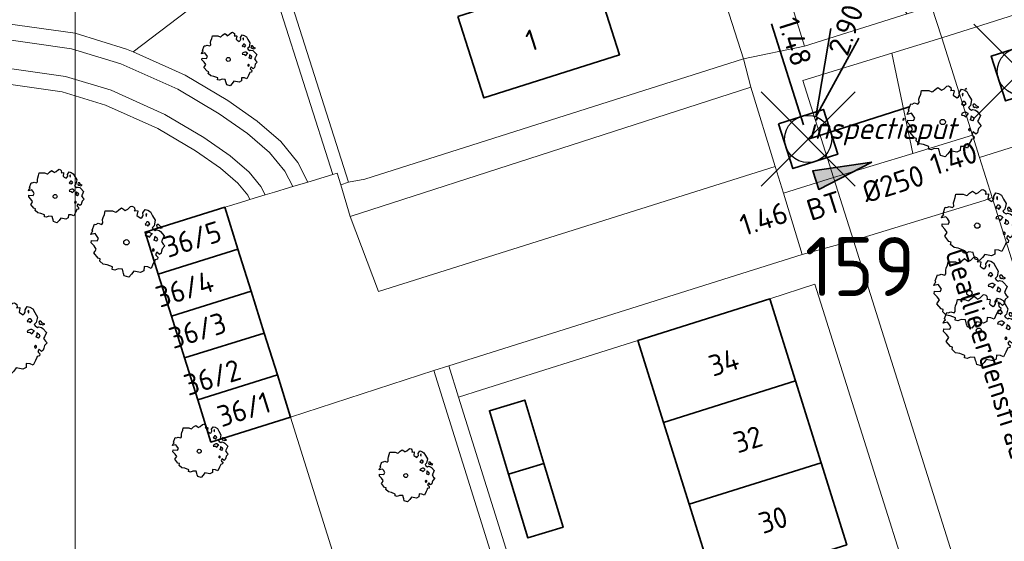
# Model space of a CAD drawing. Header units: metres. Extents: x 152391 to 157968, y 462336 to 467280.
# Tile 646 of 656: x 156661 to 156724, y 464777 to 464810. Entities that reach past the tile are written whole.
import ezdxf
from ezdxf.enums import TextEntityAlignment as Align

# ---------------------------------------------------------------- set-up
doc = ezdxf.new("R2010")
doc.units = ezdxf.units.M
doc.header["$LTSCALE"] = 0.75
doc.header["$PDMODE"] = 3
doc.header["$PDSIZE"] = 3
doc.linetypes.add('RI-VWA_BETON', pattern=[19, 9, -5, 0, -5])
doc.layers.get('0').update_dxf_attribs({"lineweight": 25})
doc.layers.get('defpoints').update_dxf_attribs({"lineweight": 25})
for name, color, linetype, lineweight in [('B-GV-GR-BOOM-S', 252, 'Continuous', 25), ('B-WE-GR-BEPLANTING_CULTUUR_BODEMBEDEKKER-GV', 251, 'Continuous', 18), ('B-WE-GR-BEPLANTING_CULTUUR_BOSPLANTSOEN-GV', 251, 'Continuous', 18), ('B-WE-GR-GROENVOORZIENING-GV', 251, 'Continuous', 18), ('B-WE-GR-HAAG-GV', 251, 'Continuous', 13), ('B-WE-OG-BEBOUWING-GV', 6, 'Continuous', 35), ('B-WE-OG-BEBOUWING-T18', 1, 'Continuous', 18), ('B-WE-OG-TERREIN_CULTUURSCHEIDING-GV', 251, 'Continuous', 18), ('B-WE-OG-TOPOGRAFIE-T18', 1, 'Continuous', 18), ('B-WE-VH-VERHARDING_BETONSTRAATSTEEN-GV', 251, 'Continuous', 18), ('B-WE-VH-VERHARDING_HALFVERHARDING_GRIND-GV', 251, 'Continuous', 18), ('B-WE-VH-VERHARDING_TEGEL-GV', 251, 'Continuous', 18), ('N-OI-RI-T50', 130, 'Continuous', 50), ('N-OI-RI-VWA_PUTNUMMER-S @ 0.75', 36, 'Continuous', 35), ('N-OI-RI-VWA_RIOOLPUT_INSPECTIEPUT-S', 36, 'Continuous', 35), ('N-OI-RI-VWA_STROOMRICHTING-S @ 0.75', 36, 'Continuous', 35), ('N-OI-RI-VWA_TRANSPORTLEIDING_BETON_250-G', 36, 'RI-VWA_BETON', 35)]:
    doc.layers.add(name, color=color, linetype=linetype, lineweight=lineweight)
doc.layers.add('inspectieput', color=7, linetype='Continuous', plot=False)
doc.layers.add('X-XX-AL-TEKENBLAD_HULPLIJN-G', color=7, linetype='Continuous', lineweight=18, plot=False)
doc.styles.add('NLCS-ISO', font='isocpeur.ttf')
doc.styles.add('NLCS-ISO-M750-T18', font='NLCS-ISO.ttf', dxfattribs={"height": 1.35})
doc.styles.add('NLCS-ISO-M750-T18_CURSIEF', font='NLCS-ISO.ttf', dxfattribs={"oblique": 15, "height": 1.35})
doc.styles.add('NLCS-ISO-M750-T50', font='NLCS-ISO.ttf', dxfattribs={"height": 3.75})

# ---------------------------------------------------------------- blocks, each defined once
blk = doc.blocks.new('*U51')
at = {"ltscale": 0.1}
blk.add_hatch(color=256, dxfattribs=at).paths.add_polyline_path([(2.5, 0), (-2.5, -0.833), (-2.5, 0.833)])
at = {"ltscale": 0.1, "flags": 128}
blk.add_lwpolyline([(2.5, 0), (-2.5, -0.833), (-2.5, 0.833)], close=True, dxfattribs=at)
at = {"ltscale": 0.1, "style": 'NLCS-ISO'}
for tag, p in [('MAT', (-1, 0.5)), ('BOBL', (-24.498, 0))]:
    blk.add_attdef(tag, text='', height=1.8, dxfattribs=at).set_placement(p, align=Align.BOTTOM_RIGHT)
for tag, p in [('DIA', (1, 0.5)), ('BOBR', (23.552, -0.008))]:
    blk.add_attdef(tag, text='', height=1.8, dxfattribs=at).set_placement(p, align=Align.BOTTOM_LEFT)
at = {"layer": 'defpoints', "ltscale": 0.1, "style": 'NLCS-ISO', "flags": 1}
blk.add_attdef('JVA', text='', height=1.8, dxfattribs=at).set_placement((0, -1), align=Align.TOP_CENTER)
blk = doc.blocks.new('B-SRI-PUT_VWA-SO')
at = {"flags": 128}
blk.add_lwpolyline([(-2, 2), (2, 2), (2, -2), (-2, -2)], close=True, dxfattribs=at)
at = {"lineweight": -3, "flags": 128}
blk.add_lwpolyline([(2, -2), (2, 2), (-2, 2), (-2, -2)], close=True, dxfattribs=at)
at = {"lineweight": -3}
blk.add_circle((0, 0), 2, dxfattribs=at)
blk = doc.blocks.new('*U215')
for q in [(1.938, 9.384), (4.3, 8.563)]:
    blk.add_line((0.657, 1.889), q)
blk.add_lwpolyline([(5.291, 15.549), (-1.867, 15.549, 1), (-1.867, 12.165), (5.291, 12.165, 1)], format="xyb", close=True)
at = {"ltscale": 0.1, "style": 'NLCS-ISO'}
blk.add_attdef('PUTHGT', text='', height=1.8, rotation=70.83348, dxfattribs=at).set_placement((2.485, 7.233), align=Align.MIDDLE_LEFT)
blk.add_attdef('PUTNR', text='', height=1.8, dxfattribs=at).set_placement((1.814, 13.824), align=Align.MIDDLE_CENTER)
blk = doc.blocks.new('*U277')
at = {"ltscale": 0.1}
blk.add_hatch(color=256, dxfattribs=at).paths.add_polyline_path([(2.5, 0), (-2.5, -0.833), (-2.5, 0.833)])
at = {"ltscale": 0.1, "flags": 128}
blk.add_lwpolyline([(2.5, 0), (-2.5, -0.833), (-2.5, 0.833)], close=True, dxfattribs=at)
at = {"ltscale": 0.1, "style": 'NLCS-ISO'}
for tag, p in [('BOBL', (-5.662, -3.24)), ('MAT', (-1, -3.74))]:
    blk.add_attdef(tag, text='', height=1.8, dxfattribs=at).set_placement(p, align=Align.BOTTOM_RIGHT)
for tag, p in [('DIA', (1, -3.74)), ('BOBR', (7.216, -3.243))]:
    blk.add_attdef(tag, text='', height=1.8, dxfattribs=at).set_placement(p, align=Align.BOTTOM_LEFT)
at = {"layer": 'defpoints', "ltscale": 0.1, "style": 'NLCS-ISO', "flags": 1}
blk.add_attdef('JVA', text='', height=1.8, dxfattribs=at).set_placement((0, -1), align=Align.TOP_CENTER)
blk = doc.blocks.new('ACMAP_ANN_TEMPLATE_type knoop')
at = {"layer": 'defpoints', "style": 'NLCS-ISO-M750-T18_CURSIEF', "oblique": 15}
blk.add_attdef('type_knoop', (0, 0), '', height=1.35, dxfattribs=at)
blk = doc.blocks.new('SGR-BOOM_21_30')
at = {"linetype": 'Continuous'}
for p, q in [((-1.109, 1.187), (-1.051, 1.335)), ((-1.051, 1.335), (-1.016, 1.499)), ((-1.016, 1.499), (-0.668, 1.499)), ((-0.668, 1.499), (-0.516, 1.433)), ((-0.516, 1.433), (-0.47, 1.45)), ((-0.47, 1.45), (-0.365, 1.548)), ((-0.365, 1.548), (-0.226, 1.647)), ((-0.226, 1.647), (-0.133, 1.581)), ((-0.133, 1.581), (-0.063, 1.515)), ((-0.063, 1.515), (0.065, 1.581)), ((0.065, 1.581), (0.205, 1.712)), ((0.205, 1.712), (0.263, 1.729)), ((0.263, 1.729), (0.333, 1.696)), ((0.333, 1.696), (0.391, 1.647)), ((0.402, 1.532), (0.379, 1.499)), ((0.379, 1.499), (0.53, 1.515)), ((0.391, 1.647), (0.402, 1.532)), ((0.542, 1.483), (0.507, 1.285)), ((0.507, 1.285), (0.565, 1.236)), ((0.53, 1.515), (0.542, 1.483)), ((0.751, 1.203), (0.798, 1.285)), ((0.786, 1.4), (0.891, 1.565)), ((0.798, 1.285), (0.786, 1.4)), ((0.891, 1.565), (1.019, 1.532)), ((0.972, 1.368), (0.926, 1.335)), ((0.926, 1.335), (0.949, 1.253)), ((0.961, 1.269), (0.972, 1.368)), ((1.019, 1.532), (1.158, 1.45)), ((1.158, 1.45), (1.251, 1.269)), ((1.251, 1.269), (1.379, 1.055)), ((-1.633, 0.579), (-1.528, 0.875)), ((-1.528, 0.875), (-1.458, 0.858)), ((-1.458, 0.858), (-1.342, 0.908)), ((-1.342, 0.908), (-1.179, 0.858)), ((-1.179, 0.858), (-1.121, 0.924)), ((-1.133, 1.088), (-1.109, 1.187)), ((-1.121, 0.924), (-1.133, 1.088)), ((0.565, 1.236), (0.693, 1.154)), ((0.693, 1.154), (0.751, 1.203)), ((0.937, 0.908), (0.891, 0.875)), ((0.891, 0.875), (0.926, 0.825)), ((0.926, 0.825), (0.984, 0.842)), ((0.972, 0.973), (0.937, 0.908)), ((0.949, 1.253), (0.961, 1.236)), ((1.03, 0.973), (0.972, 0.973)), ((0.984, 0.842), (1.03, 0.776)), ((1.077, 0.94), (1.03, 0.973)), ((1.03, 0.776), (1.077, 0.842)), ((1.124, 0.875), (1.077, 0.94)), ((1.077, 0.842), (1.124, 0.875)), ((1.321, 0.793), (1.228, 0.694)), ((1.228, 0.694), (1.275, 0.628)), ((1.275, 0.628), (1.379, 0.563)), ((1.379, 1.055), (1.321, 0.793)), ((1.472, 0.858), (1.438, 0.809)), ((1.438, 0.809), (1.461, 0.743)), ((1.461, 0.743), (1.531, 0.694)), ((1.542, 0.858), (1.472, 0.858)), ((1.531, 0.727), (1.635, 0.678)), ((1.531, 0.694), (1.542, 0.727)), ((1.624, 0.76), (1.542, 0.858)), ((1.728, 0.71), (1.624, 0.76)), ((1.635, 0.678), (1.728, 0.71)), ((-1.703, 0.365), (-1.656, 0.48)), ((-1.493, 0.415), (-1.703, 0.365)), ((-1.679, -0.029), (-1.668, 0.086)), ((-1.668, 0.086), (-1.389, 0.07)), ((-1.656, 0.48), (-1.598, 0.53)), ((-1.598, 0.53), (-1.633, 0.579)), ((-1.423, 0.333), (-1.493, 0.415)), ((-1.33, 0.185), (-1.423, 0.333)), ((-1.389, 0.07), (-1.33, 0.185)), ((0.926, 0.415), (0.891, 0.333)), ((0.891, 0.333), (1.03, 0.316)), ((1.054, 0.464), (0.926, 0.415)), ((1.03, 0.316), (1.112, 0.251)), ((1.112, 0.464), (1.054, 0.464)), ((1.217, 0.398), (1.112, 0.464)), ((1.112, 0.251), (1.205, 0.365)), ((1.205, 0.365), (1.24, 0.415)), ((1.344, 0.185), (1.31, 0.103)), ((1.434, 0.049), (1.31, 0.103)), ((1.356, 0.3), (1.344, 0.234)), ((1.344, 0.234), (1.344, 0.185)), ((1.426, 0.234), (1.356, 0.3)), ((1.379, 0.563), (1.438, 0.595)), ((1.472, 0.201), (1.426, 0.234)), ((1.434, 0.049), (1.507, 0.136)), ((1.438, 0.595), (1.565, 0.563)), ((1.507, 0.136), (1.472, 0.201)), ((1.565, 0.563), (1.635, 0.513)), ((1.635, 0.513), (1.81, 0.316)), ((1.717, 0.103), (1.67, 0.037)), ((1.67, 0.037), (1.763, -0.094)), ((1.81, 0.316), (1.717, 0.103)), ((-1.54, -0.177), (-1.679, -0.029)), ((-1.551, -0.505), (-1.493, -0.423)), ((-1.354, -0.752), (-1.551, -0.505)), ((-1.435, -0.324), (-1.54, -0.177)), ((-1.493, -0.423), (-1.435, -0.324)), ((1.286, -0.292), (1.24, -0.357)), ((1.24, -0.357), (1.251, -0.423)), ((1.263, -0.423), (1.333, -0.407)), ((1.333, -0.341), (1.286, -0.292)), ((1.333, -0.407), (1.333, -0.341)), ((1.461, -0.472), (1.391, -0.587)), ((1.391, -0.587), (1.426, -0.637)), ((1.577, -0.587), (1.461, -0.472)), ((1.658, -0.522), (1.577, -0.587)), ((1.682, -0.423), (1.658, -0.522)), ((1.717, -0.308), (1.682, -0.423)), ((1.845, -0.177), (1.717, -0.308)), ((1.763, -0.094), (1.845, -0.177)), ((-1.249, -0.784), (-1.354, -0.752)), ((-1.272, -0.899), (-1.249, -0.784)), ((-1.109, -1.047), (-1.272, -0.899)), ((-0.912, -1.08), (-1.109, -1.047)), ((-0.668, -1.179), (-0.912, -1.08)), ((-0.679, -1.294), (-0.668, -1.179)), ((0.844, -1.162), (0.833, -1.359)), ((1.03, -1.179), (0.844, -1.162)), ((1.182, -1.244), (1.03, -1.179)), ((1.286, -1.014), (1.182, -1.244)), ((1.356, -0.883), (1.286, -1.014)), ((1.368, -0.834), (1.356, -0.883)), ((1.484, -0.801), (1.368, -0.834)), ((1.426, -0.637), (1.496, -0.702)), ((1.496, -0.702), (1.484, -0.801)), ((-0.551, -1.326), (-0.679, -1.294)), ((-0.4, -1.261), (-0.551, -1.326)), ((-0.191, -1.277), (-0.4, -1.261)), ((-0.156, -1.425), (-0.191, -1.277)), ((-0.133, -1.491), (-0.156, -1.425)), ((-0.098, -1.606), (-0.133, -1.491)), ((0.112, -1.671), (-0.098, -1.606)), ((0.251, -1.524), (0.112, -1.671)), ((0.356, -1.376), (0.251, -1.524)), ((0.682, -1.441), (0.356, -1.376)), ((0.833, -1.359), (0.682, -1.441))]:
    blk.add_line(p, q, dxfattribs=at)
blk.add_circle((0, 0), 0.126, dxfattribs=at)
blk = doc.blocks.new('SGR-BOOM_31_50')
at = {"linetype": 'Continuous'}
for p, q in [((-1.402, 1.78), (-1.355, 1.999)), ((-1.355, 1.999), (-0.89, 1.999)), ((-0.89, 1.999), (-0.688, 1.911)), ((-0.688, 1.911), (-0.626, 1.933)), ((-0.626, 1.933), (-0.487, 2.064)), ((-0.487, 2.064), (-0.301, 2.196)), ((-0.301, 2.196), (-0.177, 2.108)), ((-0.177, 2.108), (-0.084, 2.02)), ((-0.084, 2.02), (0.087, 2.108)), ((0.087, 2.108), (0.273, 2.283)), ((0.273, 2.283), (0.351, 2.305)), ((0.351, 2.305), (0.444, 2.261)), ((0.444, 2.261), (0.521, 2.196)), ((0.537, 2.042), (0.506, 1.999)), ((0.506, 1.999), (0.707, 2.02)), ((0.521, 2.196), (0.537, 2.042)), ((0.723, 1.977), (0.676, 1.714)), ((0.707, 2.02), (0.723, 1.977)), ((1.048, 1.867), (1.188, 2.086)), ((1.188, 2.086), (1.358, 2.042)), ((1.358, 2.042), (1.545, 1.933)), ((1.545, 1.933), (1.669, 1.692)), ((-1.51, 1.451), (-1.479, 1.582)), ((-1.495, 1.232), (-1.51, 1.451)), ((-1.479, 1.582), (-1.402, 1.78)), ((0.676, 1.714), (0.754, 1.648)), ((0.754, 1.648), (0.924, 1.539)), ((0.924, 1.539), (1.002, 1.604)), ((1.002, 1.604), (1.064, 1.714)), ((1.064, 1.714), (1.048, 1.867)), ((1.296, 1.823), (1.234, 1.78)), ((1.234, 1.78), (1.265, 1.67)), ((1.296, 1.298), (1.25, 1.21)), ((1.265, 1.67), (1.281, 1.648)), ((1.281, 1.692), (1.296, 1.823)), ((1.374, 1.298), (1.296, 1.298)), ((1.436, 1.254), (1.374, 1.298)), ((1.498, 1.166), (1.436, 1.254)), ((1.669, 1.692), (1.839, 1.407)), ((1.839, 1.407), (1.762, 1.057)), ((-2.27, 0.487), (-2.208, 0.641)), ((-2.208, 0.641), (-2.131, 0.706)), ((-2.177, 0.772), (-2.038, 1.166)), ((-2.131, 0.706), (-2.177, 0.772)), ((-2.038, 1.166), (-1.944, 1.144)), ((-1.944, 1.144), (-1.789, 1.21)), ((-1.789, 1.21), (-1.572, 1.144)), ((-1.572, 1.144), (-1.495, 1.232)), ((1.25, 1.21), (1.188, 1.166)), ((1.188, 1.166), (1.234, 1.101)), ((1.234, 1.101), (1.312, 1.122)), ((1.312, 1.122), (1.374, 1.035)), ((1.374, 1.035), (1.436, 1.122)), ((1.436, 1.122), (1.498, 1.166)), ((1.762, 1.057), (1.638, 0.925)), ((1.638, 0.925), (1.7, 0.838)), ((1.7, 0.838), (1.839, 0.75)), ((1.839, 0.75), (1.917, 0.794)), ((1.963, 1.144), (1.917, 1.079)), ((1.917, 1.079), (1.948, 0.991)), ((1.917, 0.794), (2.087, 0.75)), ((1.948, 0.991), (2.041, 0.925)), ((2.056, 1.144), (1.963, 1.144)), ((2.041, 0.969), (2.18, 0.903)), ((2.041, 0.925), (2.056, 0.969)), ((2.165, 1.013), (2.056, 1.144)), ((2.087, 0.75), (2.18, 0.684)), ((2.304, 0.947), (2.165, 1.013)), ((2.18, 0.903), (2.304, 0.947)), ((2.18, 0.684), (2.413, 0.422)), ((-1.991, 0.553), (-2.27, 0.487)), ((-2.239, -0.038), (-2.224, 0.115)), ((-2.224, 0.115), (-1.851, 0.093)), ((-1.898, 0.444), (-1.991, 0.553)), ((-1.774, 0.246), (-1.898, 0.444)), ((-1.851, 0.093), (-1.774, 0.246)), ((1.234, 0.553), (1.188, 0.444)), ((1.188, 0.444), (1.374, 0.422)), ((1.405, 0.619), (1.234, 0.553)), ((1.374, 0.422), (1.483, 0.334)), ((1.483, 0.619), (1.405, 0.619)), ((1.622, 0.531), (1.483, 0.619)), ((1.483, 0.334), (1.607, 0.487)), ((1.607, 0.487), (1.653, 0.553)), ((1.793, 0.246), (1.746, 0.137)), ((1.911, 0.065), (1.746, 0.137)), ((1.808, 0.4), (1.793, 0.312)), ((1.793, 0.312), (1.793, 0.246)), ((1.901, 0.312), (1.808, 0.4)), ((1.963, 0.268), (1.901, 0.312)), ((1.911, 0.065), (2.01, 0.181)), ((2.01, 0.181), (1.963, 0.268)), ((2.289, 0.137), (2.227, 0.049)), ((2.227, 0.049), (2.351, -0.126)), ((2.413, 0.422), (2.289, 0.137)), ((-2.053, -0.235), (-2.239, -0.038)), ((-2.069, -0.673), (-1.991, -0.564)), ((-1.913, -0.433), (-2.053, -0.235)), ((-1.991, -0.564), (-1.913, -0.433)), ((1.715, -0.389), (1.653, -0.476)), ((1.653, -0.476), (1.669, -0.564)), ((1.684, -0.564), (1.777, -0.542)), ((1.777, -0.454), (1.715, -0.389)), ((1.777, -0.542), (1.777, -0.454)), ((2.242, -0.564), (2.211, -0.695)), ((2.289, -0.411), (2.242, -0.564)), ((2.459, -0.235), (2.289, -0.411)), ((2.351, -0.126), (2.459, -0.235)), ((-1.805, -1.002), (-2.069, -0.673)), ((-1.665, -1.046), (-1.805, -1.002)), ((-1.696, -1.199), (-1.665, -1.046)), ((-1.479, -1.396), (-1.696, -1.199)), ((1.808, -1.177), (1.715, -1.352)), ((1.824, -1.112), (1.808, -1.177)), ((1.979, -1.068), (1.824, -1.112)), ((1.948, -0.63), (1.855, -0.783)), ((1.855, -0.783), (1.901, -0.849)), ((1.901, -0.849), (1.994, -0.936)), ((2.103, -0.783), (1.948, -0.63)), ((1.994, -0.936), (1.979, -1.068)), ((2.211, -0.695), (2.103, -0.783)), ((-1.216, -1.44), (-1.479, -1.396)), ((-0.89, -1.571), (-1.216, -1.44)), ((-0.906, -1.725), (-0.89, -1.571)), ((-0.735, -1.769), (-0.906, -1.725)), ((-0.533, -1.681), (-0.735, -1.769)), ((-0.254, -1.703), (-0.533, -1.681)), ((-0.208, -1.9), (-0.254, -1.703)), ((0.475, -1.834), (0.335, -2.031)), ((0.909, -1.922), (0.475, -1.834)), ((1.11, -1.812), (0.909, -1.922)), ((1.126, -1.55), (1.11, -1.812)), ((1.374, -1.571), (1.126, -1.55)), ((1.576, -1.659), (1.374, -1.571)), ((1.715, -1.352), (1.576, -1.659)), ((-0.177, -1.988), (-0.208, -1.9)), ((-0.13, -2.141), (-0.177, -1.988)), ((0.149, -2.229), (-0.13, -2.141)), ((0.335, -2.031), (0.149, -2.229))]:
    blk.add_line(p, q, dxfattribs=at)
blk.add_circle((0, 0), 0.169, dxfattribs=at)

msp = doc.modelspace()

# ---------------------------------------------------------------- linework, layer by layer
at = {"layer": 'B-WE-GR-BEPLANTING_CULTUUR_BODEMBEDEKKER-GV'}
msp.add_lwpolyline([(156721.601, 464802.411), (156719.642, 464808.618), (156716.473, 464807.641), (156717.8, 464801.254)], close=True, dxfattribs=at)
at = {"layer": 'B-WE-GR-BEPLANTING_CULTUUR_BOSPLANTSOEN-GV'}
msp.add_lwpolyline([(156688.953, 464750.047), (156678.186, 464784.455), (156673.116, 464782.866), (156672.274, 464785.553), (156671.436, 464788.225), (156670.598, 464790.896), (156669.761, 464793.568), (156668.923, 464796.24), (156673.994, 464797.829), (156674.288, 464797.918), (156675.261, 464798.212), (156675.596, 464798.313), (156675.456, 464798.59), (156674.825, 464799.354), (156673.724, 464800.309), (156672.128, 464801.417), (156669.722, 464802.848), (156666.398, 464804.336), (156663.632, 464805.181), (156659.17, 464805.809)], dxfattribs=at)
at = {"layer": 'B-WE-GR-GROENVOORZIENING-GV'}
msp.add_lwpolyline([(156681.871, 464799.412), (156667.883, 464843.32), (156667.121, 464843.077), (156680.872, 464799.909), (156681.153, 464799.994), (156681.375, 464799.257)], close=True, dxfattribs=at)
at = {"layer": 'B-WE-GR-HAAG-GV'}
msp.add_lwpolyline([(156681.871, 464799.412), (156667.883, 464843.32), (156667.121, 464843.077), (156680.872, 464799.909), (156681.153, 464799.994), (156681.375, 464799.257)], close=True, dxfattribs=at)
at = {"layer": 'B-WE-OG-BEBOUWING-GV'}
for points in [[(156688.843, 464809.978), (156690.499, 464804.783), (156699.134, 464807.536), (156697.479, 464812.73)], [(156669.761, 464793.568), (156674.831, 464795.157), (156673.994, 464797.829), (156668.923, 464796.24)], [(156674.831, 464795.157), (156669.761, 464793.568), (156670.598, 464790.896), (156675.669, 464792.485)], [(156670.598, 464790.896), (156671.436, 464788.225), (156676.507, 464789.813), (156675.669, 464792.485)], [(156710.331, 464786.769), (156708.7, 464791.987), (156700.303, 464789.344), (156701.934, 464784.126)], [(156672.274, 464785.553), (156677.344, 464787.142), (156676.507, 464789.813), (156671.436, 464788.225)], [(156677.344, 464787.142), (156672.274, 464785.553), (156673.116, 464782.866), (156678.186, 464784.455)], [(156710.331, 464786.769), (156701.934, 464784.126), (156703.565, 464778.907), (156711.962, 464781.55)], [(156692.063, 464780.819), (156694.316, 464781.497), (156693.097, 464785.547), (156690.843, 464784.869)], [(156694.316, 464781.497), (156692.063, 464780.819), (156693.283, 464776.768), (156695.536, 464777.446)], [(156711.962, 464781.55), (156703.565, 464778.907), (156705.196, 464773.689), (156713.593, 464776.332)]]:
    msp.add_lwpolyline(points, close=True, dxfattribs=at)
at = {"layer": 'B-WE-OG-TERREIN_CULTUURSCHEIDING-GV'}
for points in [[(156702.905, 464847.072), (156699.198, 464845.918), (156710.909, 464808.076), (156717.451, 464810.148), (156715.646, 464812.312), (156713.113, 464815.462), (156711.445, 464818.302), (156710.828, 464821.389), (156710.086, 464824.6), (156709.098, 464827.502), (156707.553, 464830.219), (156705.885, 464833.985), (156704.032, 464838.246), (156703.167, 464842.939)], [(156657.908, 464809.588), (156659.404, 464809.614), (156664.457, 464808.902), (156667.735, 464807.901), (156668.152, 464807.714), (156674.507, 464812.568), (156656.296, 464836.409), (156644.376, 464827.303)], [(156712.755, 464799.719), (156717.8, 464801.254), (156716.473, 464807.641), (156710.809, 464805.894)], [(156697.727, 464754.115), (156687.305, 464787.423), (156678.186, 464784.455), (156688.953, 464750.047), (156690.844, 464750.463), (156690.428, 464751.661)], [(156688.256, 464787.733), (156687.305, 464787.423), (156697.727, 464754.115), (156698.675, 464754.434), (156688.88, 464785.738)]]:
    msp.add_lwpolyline(points, close=True, dxfattribs=at)
for points in [[(156674.507, 464812.568), (156668.152, 464807.714), (156671.475, 464806.226), (156674.185, 464804.615), (156676.06, 464803.314), (156677.553, 464802.017), (156678.655, 464800.684), (156679.29, 464799.43), (156680.872, 464799.909), (156667.121, 464843.077)], [(156659.342, 464808.613), (156664.24, 464807.923), (156667.383, 464806.962), (156671.013, 464805.337), (156673.644, 464803.774), (156675.445, 464802.523), (156676.835, 464801.316), (156677.813, 464800.133), (156678.318, 464799.136), (156679.29, 464799.43), (156678.655, 464800.684), (156677.553, 464802.017), (156676.06, 464803.314), (156674.185, 464804.615), (156671.475, 464806.226), (156668.152, 464807.714), (156667.735, 464807.901), (156664.457, 464808.902), (156659.404, 464809.614)], [(156659.17, 464805.809), (156663.632, 464805.181), (156666.398, 464804.336), (156669.722, 464802.848), (156672.128, 464801.417), (156673.724, 464800.309), (156674.825, 464799.354), (156675.456, 464798.59), (156675.596, 464798.313), (156676.568, 464798.607), (156676.298, 464799.141), (156675.543, 464800.054), (156674.339, 464801.1), (156672.669, 464802.259), (156670.183, 464803.737), (156666.75, 464805.274), (156663.849, 464806.16), (156659.232, 464806.811)], [(156733.434, 464764.913), (156722.854, 464798.439), (156722.352, 464798.25), (156714.019, 464795.709), (156726.341, 464756.607), (156729.951, 464757.77)]]:
    msp.add_lwpolyline(points, dxfattribs=at)
at = {"layer": 'B-WE-VH-VERHARDING_BETONSTRAATSTEEN-GV'}
for points in [[(156747.096, 464817.339), (156746.917, 464817.278), (156719.642, 464808.618), (156721.601, 464802.411), (156722.05, 464800.987), (156729.267, 464803.272)], [(156729.267, 464803.272), (156722.05, 464800.987)], [(156722.05, 464800.987), (156722.854, 464798.439), (156733.434, 464764.913)]]:
    msp.add_lwpolyline(points, dxfattribs=at)
for points in [[(156707.49, 464805.472), (156681.983, 464797.241), (156683.783, 464792.459), (156709.037, 464800.427)], [(156722.854, 464798.439), (156722.05, 464800.987), (156721.601, 464802.411), (156717.8, 464801.254), (156712.755, 464799.719), (156714.019, 464795.709), (156722.352, 464798.25)], [(156687.305, 464787.423), (156688.256, 464787.733), (156710.757, 464794.819), (156709.56, 464798.721), (156709.037, 464800.427), (156683.783, 464792.459), (156681.983, 464797.241), (156681.375, 464799.257), (156681.153, 464799.994), (156680.872, 464799.909), (156679.29, 464799.43), (156678.318, 464799.136), (156678.115, 464799.075), (156677.156, 464798.785), (156676.568, 464798.607), (156675.596, 464798.313), (156675.261, 464798.212), (156674.288, 464797.918), (156673.994, 464797.829), (156674.831, 464795.157), (156675.669, 464792.485), (156676.507, 464789.813), (156677.344, 464787.142), (156678.186, 464784.455)]]:
    msp.add_lwpolyline(points, close=True, dxfattribs=at)
at = {"layer": 'B-WE-VH-VERHARDING_HALFVERHARDING_GRIND-GV'}
msp.add_lwpolyline([(156659.232, 464806.811), (156663.849, 464806.16), (156666.75, 464805.274), (156670.183, 464803.737), (156672.669, 464802.259), (156674.339, 464801.1), (156675.543, 464800.054), (156676.298, 464799.141), (156676.568, 464798.607), (156677.156, 464798.785), (156678.115, 464799.075), (156678.318, 464799.136), (156677.813, 464800.133), (156676.835, 464801.316), (156675.445, 464802.523), (156673.644, 464803.774), (156671.013, 464805.337), (156667.383, 464806.962), (156664.24, 464807.923), (156659.342, 464808.613)], dxfattribs=at)
at = {"layer": 'B-WE-VH-VERHARDING_TEGEL-GV'}
for points in [[(156707.026, 464807.275), (156710.909, 464808.076), (156699.198, 464845.918), (156702.905, 464847.072), (156705.502, 464847.88), (156708.492, 464848.81), (156720.353, 464811.067), (156722.097, 464811.607), (156708.003, 464856.052), (156692.878, 464851.347)], [(156710.909, 464808.076), (156707.026, 464807.275), (156707.49, 464805.472), (156709.037, 464800.427), (156709.56, 464798.721), (156712.755, 464799.719), (156710.809, 464805.894), (156716.473, 464807.641), (156719.642, 464808.618), (156719.001, 464810.639), (156717.451, 464810.148)], [(156681.983, 464797.241), (156707.49, 464805.472), (156707.026, 464807.275), (156682.904, 464799.612), (156681.871, 464799.412), (156681.375, 464799.257)], [(156709.56, 464798.721), (156710.757, 464794.819), (156714.019, 464795.709), (156712.755, 464799.719)], [(156710.757, 464794.819), (156688.256, 464787.733), (156688.88, 464785.738), (156690.349, 464786.198), (156700.303, 464789.344), (156708.7, 464791.987), (156711.555, 464792.924), (156721.477, 464761.516), (156718.487, 464760.676), (156710.086, 464758.041), (156700.124, 464754.886), (156698.675, 464754.434), (156697.727, 464754.115), (156690.428, 464751.661), (156690.844, 464750.463), (156691.137, 464749.619), (156697.199, 464751.6), (156715.112, 464757.452), (156716.407, 464753.237), (156724.246, 464755.791), (156724.207, 464755.919), (156726.341, 464756.607), (156714.019, 464795.709)]]:
    msp.add_lwpolyline(points, close=True, dxfattribs=at)
msp.add_lwpolyline([(156750.893, 464824.115), (156746.556, 464822.659), (156744.857, 464822.09), (156745.82, 464819.075), (156735.157, 464815.694), (156723.149, 464811.937), (156722.097, 464811.607), (156720.353, 464811.067), (156719.001, 464810.639), (156719.642, 464808.618), (156746.917, 464817.278), (156747.096, 464817.339)], dxfattribs=at)
at = {"layer": 'inspectieput'}
for p in [(156724.68, 464806.48), (156711.14, 464802.17)]:
    msp.add_point(p, dxfattribs=at)
at = {"layer": 'N-OI-RI-VWA_TRANSPORTLEIDING_BETON_250-G'}
for p, q in [((156695.83, 464850.56), (156711.14, 464802.17)), ((156711.14, 464802.17), (156724.68, 464806.48))]:
    msp.add_line(p, q, dxfattribs=at)
at = {"layer": 'X-XX-AL-TEKENBLAD_HULPLIJN-G', "flags": 128}
msp.add_lwpolyline([(157094.967, 465213.858), (156664.467, 465213.858), (156664.467, 464610.608), (156944.967, 464610.608), (156944.967, 464698.559), (157094.967, 464698.559)], close=True, dxfattribs=at)

# ---------------------------------------------------------------- block references
at = {"layer": 'B-GV-GR-BOOM-S', "transparency": 33554559}
for name, p in [('SGR-BOOM_21_30', (156674.218, 464807.237)), ('SGR-BOOM_31_50', (156719.706, 464803.254)), ('SGR-BOOM_21_30', (156663.192, 464798.513)), ('SGR-BOOM_31_50', (156721.906, 464796.656)), ('SGR-BOOM_31_50', (156667.728, 464795.592)), ('SGR-BOOM_31_50', (156721.406, 464792.357)), ('SGR-BOOM_31_50', (156722.006, 464789.958)), ('SGR-BOOM_31_50', (156660.227, 464789.425)), ('SGR-BOOM_21_30', (156672.369, 464782.285)), ('SGR-BOOM_21_30', (156685.521, 464780.738))]:
    msp.add_blockref(name, p, dxfattribs=at)
at = {"layer": 'defpoints'}
msp.add_blockref('ACMAP_ANN_TEMPLATE_type knoop', (156711.14, 464802.17), dxfattribs=at).add_auto_attribs({'type_knoop': 'inspectieput'})
at = {"layer": 'N-OI-RI-VWA_PUTNUMMER-S @ 0.75', "xscale": 0.75, "yscale": 0.75, "zscale": 0.75}
msp.add_blockref('*U215', (156711.14, 464802.17), dxfattribs=at).add_auto_attribs({'PUTNR': '640002', 'PUTHGT': '2.90'})
at = {"layer": 'N-OI-RI-VWA_RIOOLPUT_INSPECTIEPUT-S', "xscale": 0.75, "yscale": 0.75, "zscale": 0.75}
for p, rotation in [((156724.68, 464806.48), 197.6571104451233), ((156711.14, 464802.17), 17.65711044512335)]:
    msp.add_blockref('B-SRI-PUT_VWA-SO', p, dxfattribs=dict(at, rotation=rotation))
at = {"layer": 'N-OI-RI-VWA_STROOMRICHTING-S @ 0.75', "xscale": 0.75, "yscale": 0.75, "zscale": 0.75}
for name, p, rotation, values in [('*U51', (156703.485, 464826.365), 287.5567298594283, {'MAT': 'BT', 'DIA': '%%c250', 'BOBL': '1.76', 'BOBR': '1.48'}), ('*U277', (156713.407, 464800.126), 17.65711044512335, {'MAT': 'BT', 'DIA': '%%c250', 'BOBL': '1.46', 'BOBR': '1.40'})]:
    msp.add_blockref(name, p, dxfattribs=dict(at, rotation=rotation)).add_auto_attribs(values)

# ---------------------------------------------------------------- texts
at = {"layer": 'B-WE-OG-BEBOUWING-T18', "style": 'NLCS-ISO-M750-T18'}
for s, rotation, p in [('1', 17.7, (156693.524, 464808.465)), ('36/5', 17.4, (156671.94, 464795.79)), ('36/4', 17.4, (156671.436, 464792.616)), ('36/3', 17.4, (156672.261, 464789.984)), ('34', 17.3, (156705.772, 464787.947)), ('36/2', 17.4, (156673.199, 464786.993)), ('36/1', 17.4, (156675.21, 464784.96)), ('32', 17.3, (156707.304, 464783.046)), ('30', 17.3, (156708.907, 464777.915))]:
    msp.add_text(s, height=1.35, rotation=rotation, dxfattribs=at).set_placement(p, align=Align.MIDDLE)
at = {"layer": 'B-WE-OG-TOPOGRAFIE-T18', "style": 'NLCS-ISO-M750-T18'}
msp.add_text('Geallieerdenstraat', height=1.35, rotation=287.7, dxfattribs=at).set_placement((156722.701, 464788.204), align=Align.MIDDLE)
at = {"layer": 'N-OI-RI-T50', "style": 'NLCS-ISO-M750-T50'}
msp.add_text('159', height=3.75, dxfattribs=at).set_placement((156710.931, 464792.173))

doc.saveas('drawing.dxf')
